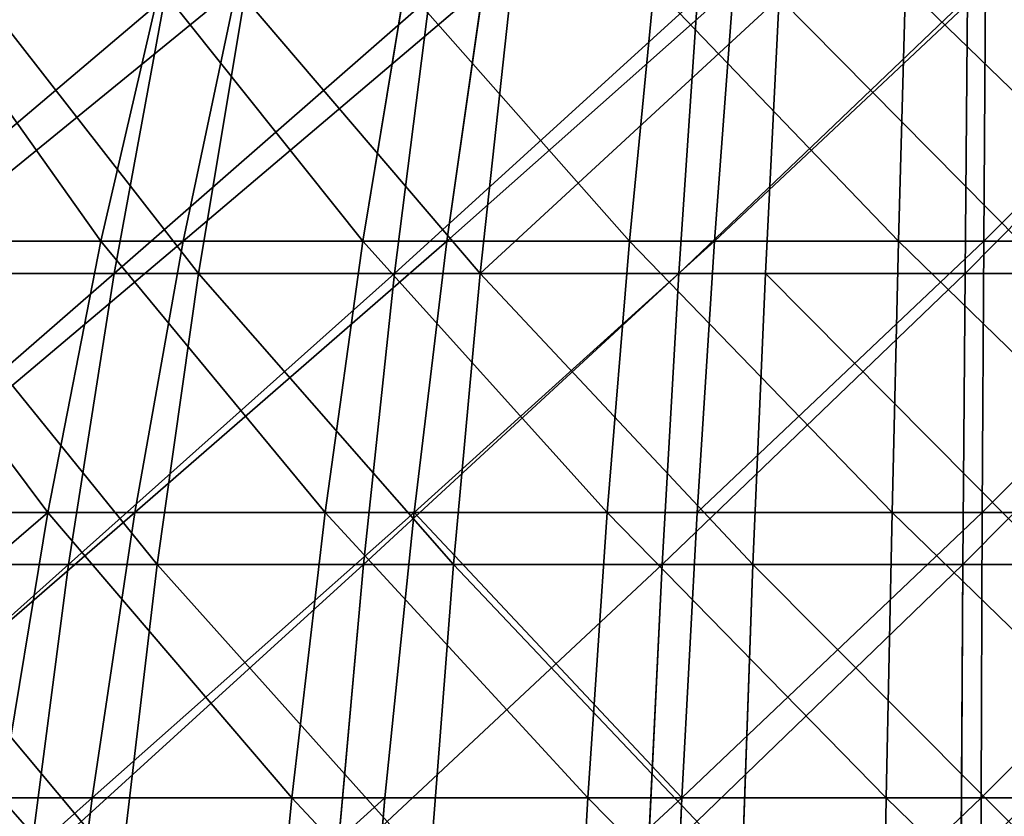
# Model space of a CAD drawing. Extents: x 143 to 263, y -61 to 82.
# Tile 179 of 656: x 190 to 203, y 26 to 37. Entities that reach past the tile are written whole.
import ezdxf

# ---------------------------------------------------------------- set-up
doc = ezdxf.new("R2010")
doc.units = 0
doc.header["$LTSCALE"] = 25.4
doc.layers.get('0').update_dxf_attribs({"color": 13, "linetype": 'CONTINUOUS'})

# ---------------------------------------------------------------- blocks, each defined once
blk = doc.blocks.new('ICE-BALL-8126_STL')
at = {"color": 7}
for p, q in [((55.962, 2.844, 6.485), (55.962, -1.199, 6.35)), ((55.962, 2.844, 6.485), (55.962, -1.199, 6.35)), ((52.103, 2.672, 8.791), (52.103, -1.182, 8.662)), ((52.103, 2.672, 8.791), (52.103, -1.182, 8.662)), ((52.808, -1.443, 107.751), (52.808, 2.624, 107.64)), ((52.808, -1.443, 107.751), (52.808, 2.624, 107.64)), ((48.44, 2.479, 11.395), (48.44, -1.162, 11.274)), ((48.44, 2.479, 11.395), (48.44, -1.162, 11.274)), ((48.874, -1.413, 105.246), (48.874, 2.458, 105.14)), ((48.874, -1.413, 105.246), (48.874, 2.458, 105.14)), ((55.962, -2.478, 105.49), (55.962, 1.566, 105.459)), ((55.962, -2.478, 105.49), (55.962, 1.566, 105.459)), ((52.103, -2.401, 103.179), (52.103, 1.455, 103.15)), ((52.103, -2.401, 103.179), (52.103, 1.455, 103.15)), ((48.44, -2.314, 100.568), (48.44, 1.329, 100.541)), ((48.44, -2.314, 100.568), (48.44, 1.329, 100.541)), ((48.874, -0.241, 6.62), (48.874, -4.112, 6.726)), ((48.874, -0.241, 6.62), (48.874, -4.112, 6.726)), ((52.808, -0.212, 4.115), (52.808, -4.279, 4.226)), ((52.808, -0.212, 4.115), (52.808, -4.279, 4.226)), ((44.996, -1.14, 14.169), (48.44, -1.162, 11.274)), ((44.996, -1.14, 14.169), (48.44, -1.162, 11.274)), ((48.44, -1.162, 11.274), (52.103, -1.182, 8.662)), ((48.44, -1.162, 11.274), (52.103, -1.182, 8.662)), ((48.44, -1.162, 11.274), (48.44, -4.801, 11.45)), ((48.44, -1.162, 11.274), (48.44, -4.801, 11.45)), ((52.103, -1.182, 8.662), (55.962, -1.199, 6.35)), ((52.103, -1.182, 8.662), (55.962, -1.199, 6.35)), ((52.103, -1.182, 8.662), (52.103, -5.034, 8.848)), ((52.103, -1.182, 8.662), (52.103, -5.034, 8.848)), ((55.962, -1.199, 6.35), (59.993, -1.214, 4.352)), ((55.962, -1.199, 6.35), (59.993, -1.214, 4.352)), ((55.962, -1.199, 6.35), (55.962, -5.239, 6.545)), ((55.962, -1.199, 6.35), (55.962, -5.239, 6.545)), ((48.874, -1.413, 105.246), (45.147, -1.38, 102.443)), ((48.874, -1.413, 105.246), (45.147, -1.38, 102.443)), ((48.874, -5.281, 105.048), (48.874, -1.413, 105.246)), ((52.808, -1.443, 107.751), (48.874, -1.413, 105.246)), ((48.874, -5.281, 105.048), (48.874, -1.413, 105.246)), ((52.808, -1.443, 107.751), (48.874, -1.413, 105.246)), ((52.808, -5.507, 107.543), (52.808, -1.443, 107.751)), ((56.924, -1.469, 109.943), (52.808, -1.443, 107.751)), ((52.808, -5.507, 107.543), (52.808, -1.443, 107.751)), ((56.924, -1.469, 109.943), (52.808, -1.443, 107.751)), ((44.996, -2.218, 97.675), (48.44, -2.314, 100.568)), ((44.996, -2.218, 97.675), (48.44, -2.314, 100.568)), ((48.44, -5.948, 100.298), (48.44, -2.314, 100.568)), ((48.44, -2.314, 100.568), (52.103, -2.401, 103.179)), ((48.44, -2.314, 100.568), (52.103, -2.401, 103.179)), ((48.44, -5.948, 100.298), (48.44, -2.314, 100.568)), ((52.103, -6.247, 102.893), (52.103, -2.401, 103.179)), ((52.103, -2.401, 103.179), (55.962, -2.478, 105.49)), ((52.103, -2.401, 103.179), (55.962, -2.478, 105.49)), ((52.103, -6.247, 102.893), (52.103, -2.401, 103.179)), ((55.962, -6.512, 105.19), (55.962, -2.478, 105.49)), ((55.962, -2.478, 105.49), (59.993, -2.545, 107.486)), ((55.962, -2.478, 105.49), (59.993, -2.545, 107.486)), ((55.962, -6.512, 105.19), (55.962, -2.478, 105.49)), ((48.874, -4.112, 6.726), (45.147, -3.925, 9.522)), ((48.874, -4.112, 6.726), (45.147, -3.925, 9.522)), ((48.874, -4.112, 6.726), (48.874, -7.963, 7.135)), ((52.808, -4.279, 4.226), (48.874, -4.112, 6.726)), ((48.874, -4.112, 6.726), (48.874, -7.963, 7.135)), ((52.808, -4.279, 4.226), (48.874, -4.112, 6.726)), ((52.808, -4.279, 4.226), (52.808, -8.325, 4.656)), ((56.924, -4.425, 2.039), (52.808, -4.279, 4.226)), ((52.808, -4.279, 4.226), (52.808, -8.325, 4.656)), ((56.924, -4.425, 2.039), (52.808, -4.279, 4.226)), ((44.996, -4.544, 14.334), (48.44, -4.801, 11.45)), ((44.996, -4.544, 14.334), (48.44, -4.801, 11.45)), ((48.44, -4.801, 11.45), (52.103, -5.034, 8.848)), ((48.44, -4.801, 11.45), (52.103, -5.034, 8.848)), ((48.44, -4.801, 11.45), (48.44, -8.414, 11.922)), ((48.44, -4.801, 11.45), (48.44, -8.414, 11.922)), ((48.874, -5.281, 105.048), (45.147, -5.028, 102.257)), ((48.874, -5.281, 105.048), (45.147, -5.028, 102.257)), ((52.103, -5.034, 8.848), (55.962, -5.239, 6.545)), ((52.103, -5.034, 8.848), (55.962, -5.239, 6.545)), ((52.103, -5.034, 8.848), (52.103, -8.857, 9.348)), ((52.103, -5.034, 8.848), (52.103, -8.857, 9.348)), ((48.874, -9.12, 104.547), (48.874, -5.281, 105.048)), ((52.808, -5.507, 107.543), (48.874, -5.281, 105.048)), ((48.874, -9.12, 104.547), (48.874, -5.281, 105.048)), ((52.808, -5.507, 107.543), (48.874, -5.281, 105.048)), ((55.962, -5.239, 6.545), (59.993, -5.417, 4.556)), ((55.962, -5.239, 6.545), (59.993, -5.417, 4.556)), ((55.962, -5.239, 6.545), (55.962, -9.25, 7.069)), ((55.962, -5.239, 6.545), (55.962, -9.25, 7.069)), ((52.808, -9.542, 107.017), (52.808, -5.507, 107.543)), ((56.924, -5.705, 109.726), (52.808, -5.507, 107.543)), ((52.808, -9.542, 107.017), (52.808, -5.507, 107.543)), ((56.924, -5.705, 109.726), (52.808, -5.507, 107.543)), ((44.996, -5.616, 97.423), (48.44, -5.948, 100.298)), ((44.996, -5.616, 97.423), (48.44, -5.948, 100.298)), ((48.44, -9.547, 99.733), (48.44, -5.948, 100.298)), ((48.44, -5.948, 100.298), (52.103, -6.247, 102.893)), ((48.44, -5.948, 100.298), (52.103, -6.247, 102.893)), ((48.44, -9.547, 99.733), (48.44, -5.948, 100.298)), ((52.103, -10.057, 102.295), (52.103, -6.247, 102.893)), ((52.103, -6.247, 102.893), (55.962, -6.512, 105.19)), ((52.103, -6.247, 102.893), (55.962, -6.512, 105.19)), ((52.103, -10.057, 102.295), (52.103, -6.247, 102.893)), ((55.962, -10.508, 104.563), (55.962, -6.512, 105.19)), ((55.962, -6.512, 105.19), (59.993, -6.741, 107.175)), ((55.962, -6.512, 105.19), (59.993, -6.741, 107.175)), ((55.962, -10.508, 104.563), (55.962, -6.512, 105.19)), ((48.874, -7.963, 7.135), (45.147, -7.557, 9.909)), ((48.874, -7.963, 7.135), (45.147, -7.557, 9.909)), ((44.996, -7.922, 14.775), (48.44, -8.414, 11.922)), ((44.996, -7.922, 14.775), (48.44, -8.414, 11.922)), ((48.874, -7.963, 7.135), (48.874, -11.769, 7.845)), ((52.808, -8.325, 4.656), (48.874, -7.963, 7.135)), ((48.874, -7.963, 7.135), (48.874, -11.769, 7.845)), ((52.808, -8.325, 4.656), (48.874, -7.963, 7.135)), ((52.808, -8.325, 4.656), (52.808, -12.325, 5.403)), ((56.924, -8.642, 2.487), (52.808, -8.325, 4.656)), ((52.808, -8.325, 4.656), (52.808, -12.325, 5.403)), ((56.924, -8.642, 2.487), (52.808, -8.325, 4.656)), ((48.44, -8.414, 11.922), (52.103, -8.857, 9.348)), ((48.44, -8.414, 11.922), (52.103, -8.857, 9.348)), ((48.44, -8.414, 11.922), (48.44, -11.976, 12.687)), ((48.44, -8.414, 11.922), (48.44, -11.976, 12.687)), ((48.874, -9.12, 104.547), (45.147, -8.649, 101.784)), ((48.874, -9.12, 104.547), (45.147, -8.649, 101.784)), ((52.103, -8.857, 9.348), (55.962, -9.25, 7.069)), ((52.103, -8.857, 9.348), (55.962, -9.25, 7.069)), ((52.103, -8.857, 9.348), (52.103, -12.628, 10.158)), ((52.103, -8.857, 9.348), (52.103, -12.628, 10.158)), ((44.996, -8.982, 96.894), (48.44, -9.547, 99.733)), ((44.996, -8.982, 96.894), (48.44, -9.547, 99.733)), ((48.874, -12.909, 103.747), (48.874, -9.12, 104.547)), ((52.808, -9.542, 107.017), (48.874, -9.12, 104.547)), ((48.874, -12.909, 103.747), (48.874, -9.12, 104.547)), ((52.808, -9.542, 107.017), (48.874, -9.12, 104.547)), ((55.962, -9.25, 7.069), (59.993, -9.589, 5.101)), ((55.962, -9.25, 7.069), (59.993, -9.589, 5.101)), ((55.962, -9.25, 7.069), (55.962, -13.205, 7.919)), ((55.962, -9.25, 7.069), (55.962, -13.205, 7.919)), ((48.44, -13.088, 98.877), (48.44, -9.547, 99.733)), ((48.44, -9.547, 99.733), (52.103, -10.057, 102.295)), ((48.44, -9.547, 99.733), (52.103, -10.057, 102.295)), ((48.44, -13.088, 98.877), (48.44, -9.547, 99.733)), ((52.808, -13.523, 106.176), (52.808, -9.542, 107.017)), ((56.924, -9.91, 109.178), (52.808, -9.542, 107.017)), ((52.808, -13.523, 106.176), (52.808, -9.542, 107.017)), ((56.924, -9.91, 109.178), (52.808, -9.542, 107.017)), ((52.103, -13.805, 101.389), (52.103, -10.057, 102.295)), ((52.103, -10.057, 102.295), (55.962, -10.508, 104.563)), ((52.103, -10.057, 102.295), (55.962, -10.508, 104.563)), ((52.103, -13.805, 101.389), (52.103, -10.057, 102.295)), ((55.962, -14.44, 103.612), (55.962, -10.508, 104.563)), ((55.962, -10.508, 104.563), (59.993, -10.898, 106.522)), ((55.962, -10.508, 104.563), (59.993, -10.898, 106.522)), ((55.962, -14.44, 103.612), (55.962, -10.508, 104.563)), ((48.874, -11.769, 7.845), (45.147, -11.148, 10.578)), ((48.874, -11.769, 7.845), (45.147, -11.148, 10.578)), ((44.996, -11.253, 15.49), (48.44, -11.976, 12.687)), ((44.996, -11.253, 15.49), (48.44, -11.976, 12.687)), ((48.874, -11.769, 7.845), (48.874, -15.509, 8.852)), ((52.808, -12.325, 5.403), (48.874, -11.769, 7.845)), ((48.874, -11.769, 7.845), (48.874, -15.509, 8.852)), ((52.808, -12.325, 5.403), (48.874, -11.769, 7.845)), ((48.44, -11.976, 12.687), (52.103, -12.628, 10.158)), ((48.44, -11.976, 12.687), (52.103, -12.628, 10.158)), ((48.44, -11.976, 12.687), (48.44, -15.464, 13.739)), ((48.44, -11.976, 12.687), (48.44, -15.464, 13.739)), ((48.874, -12.909, 103.747), (45.147, -12.222, 101.029)), ((48.874, -12.909, 103.747), (45.147, -12.222, 101.029)), ((44.996, -12.293, 96.093), (48.44, -13.088, 98.877)), ((44.996, -12.293, 96.093), (48.44, -13.088, 98.877)), ((52.808, -12.325, 5.403), (52.808, -16.254, 6.461)), ((56.924, -12.812, 3.265), (52.808, -12.325, 5.403)), ((52.808, -12.325, 5.403), (52.808, -16.254, 6.461)), ((56.924, -12.812, 3.265), (52.808, -12.325, 5.403)), ((52.103, -12.628, 10.158), (55.962, -13.205, 7.919)), ((52.103, -12.628, 10.158), (55.962, -13.205, 7.919)), ((52.103, -12.628, 10.158), (52.103, -16.32, 11.272)), ((52.103, -12.628, 10.158), (52.103, -16.32, 11.272)), ((48.874, -16.623, 102.652), (48.874, -12.909, 103.747)), ((52.808, -13.523, 106.176), (48.874, -12.909, 103.747)), ((48.874, -16.623, 102.652), (48.874, -12.909, 103.747)), ((52.808, -13.523, 106.176), (48.874, -12.909, 103.747)), ((48.44, -16.547, 97.735), (48.44, -13.088, 98.877)), ((48.44, -13.088, 98.877), (52.103, -13.805, 101.389)), ((48.44, -13.088, 98.877), (52.103, -13.805, 101.389)), ((48.44, -16.547, 97.735), (48.44, -13.088, 98.877)), ((55.962, -13.205, 7.919), (59.993, -13.704, 5.984)), ((55.962, -13.205, 7.919), (59.993, -13.704, 5.984)), ((55.962, -13.205, 7.919), (55.962, -17.077, 9.087)), ((55.962, -13.205, 7.919), (55.962, -17.077, 9.087)), ((52.808, -17.426, 105.025), (52.808, -13.523, 106.176)), ((56.924, -14.06, 108.301), (52.808, -13.523, 106.176)), ((52.808, -17.426, 105.025), (52.808, -13.523, 106.176)), ((56.924, -14.06, 108.301), (52.808, -13.523, 106.176)), ((52.103, -17.467, 100.18), (52.103, -13.805, 101.389)), ((52.103, -13.805, 101.389), (55.962, -14.44, 103.612)), ((52.103, -13.805, 101.389), (55.962, -14.44, 103.612)), ((52.103, -17.467, 100.18), (52.103, -13.805, 101.389))]:
    blk.add_line(p, q, dxfattribs=at)
mesh = blk.add_polyface(dxfattribs=at)
corners = [(59.993, -1.214, 4.352), (55.962, 2.844, 6.485), (55.962, -1.199, 6.35), (59.993, 2.992, 4.493)]
mesh.append_faces([[corners[k] for k in face] for face in [(0, 1, 2), (1, 0, 3)]], dxfattribs={"vtx0": -1, "color": 7})
mesh = blk.add_polyface(dxfattribs=at)
corners = [(55.962, -1.199, 6.35), (52.103, 2.672, 8.791), (52.103, -1.182, 8.662), (55.962, 2.844, 6.485)]
mesh.append_faces([[corners[k] for k in face] for face in [(0, 1, 2), (1, 0, 3)]], dxfattribs={"vtx0": -1, "color": 7})
mesh = blk.add_polyface(dxfattribs=at)
corners = [(52.103, -1.182, 8.662), (48.44, 2.479, 11.395), (48.44, -1.162, 11.274), (52.103, 2.672, 8.791)]
mesh.append_faces([[corners[k] for k in face] for face in [(0, 1, 2), (1, 0, 3)]], dxfattribs={"vtx0": -1, "color": 7})
mesh = blk.add_polyface(dxfattribs=at)
corners = [(56.924, -1.469, 109.943), (52.808, 2.624, 107.64), (52.808, -1.443, 107.751), (56.924, 2.77, 109.827)]
mesh.append_faces([[corners[k] for k in face] for face in [(0, 1, 2), (1, 0, 3)]], dxfattribs={"vtx0": -1, "color": 7})
mesh = blk.add_polyface(dxfattribs=at)
corners = [(52.808, -1.443, 107.751), (48.874, 2.458, 105.14), (48.874, -1.413, 105.246), (52.808, 2.624, 107.64)]
mesh.append_faces([[corners[k] for k in face] for face in [(0, 1, 2), (1, 0, 3)]], dxfattribs={"vtx0": -1, "color": 7})
mesh = blk.add_polyface(dxfattribs=at)
corners = [(48.44, -1.162, 11.274), (44.996, 2.265, 14.283), (44.996, -1.14, 14.169), (48.44, 2.479, 11.395)]
mesh.append_faces([[corners[k] for k in face] for face in [(0, 1, 2), (1, 0, 3)]], dxfattribs={"vtx0": -1, "color": 7})
mesh = blk.add_polyface(dxfattribs=at)
corners = [(48.874, -1.413, 105.246), (45.147, 2.271, 102.343), (45.147, -1.38, 102.443), (48.874, 2.458, 105.14)]
mesh.append_faces([[corners[k] for k in face] for face in [(0, 1, 2), (1, 0, 3)]], dxfattribs={"vtx0": -1, "color": 7})
mesh = blk.add_polyface(dxfattribs=at)
corners = [(59.993, 1.663, 107.455), (55.962, -2.478, 105.49), (55.962, 1.566, 105.459), (59.993, -2.545, 107.486)]
mesh.append_faces([[corners[k] for k in face] for face in [(0, 1, 2), (1, 0, 3)]], dxfattribs={"vtx0": -1, "color": 7})
mesh = blk.add_polyface(dxfattribs=at)
corners = [(55.962, 1.566, 105.459), (52.103, -2.401, 103.179), (52.103, 1.455, 103.15), (55.962, -2.478, 105.49)]
mesh.append_faces([[corners[k] for k in face] for face in [(0, 1, 2), (1, 0, 3)]], dxfattribs={"vtx0": -1, "color": 7})
mesh = blk.add_polyface(dxfattribs=at)
corners = [(52.103, 1.455, 103.15), (48.44, -2.314, 100.568), (48.44, 1.329, 100.541), (52.103, -2.401, 103.179)]
mesh.append_faces([[corners[k] for k in face] for face in [(0, 1, 2), (1, 0, 3)]], dxfattribs={"vtx0": -1, "color": 7})
mesh = blk.add_polyface(dxfattribs=at)
corners = [(48.44, 1.329, 100.541), (44.996, -2.218, 97.675), (44.996, 1.189, 97.649), (48.44, -2.314, 100.568)]
mesh.append_faces([[corners[k] for k in face] for face in [(0, 1, 2), (1, 0, 3)]], dxfattribs={"vtx0": -1, "color": 7})
mesh = blk.add_polyface(dxfattribs=at)
corners = [(48.874, -0.241, 6.62), (45.147, -3.925, 9.522), (45.147, -0.275, 9.422), (48.874, -4.112, 6.726)]
mesh.append_faces([[corners[k] for k in face] for face in [(0, 1, 2), (1, 0, 3)]], dxfattribs={"vtx0": -1, "color": 7})
mesh = blk.add_polyface(dxfattribs=at)
corners = [(52.808, -0.212, 4.115), (48.874, -4.112, 6.726), (48.874, -0.241, 6.62), (52.808, -4.279, 4.226)]
mesh.append_faces([[corners[k] for k in face] for face in [(0, 1, 2), (1, 0, 3)]], dxfattribs={"vtx0": -1, "color": 7})
mesh = blk.add_polyface(dxfattribs=at)
corners = [(56.924, -0.185, 1.923), (52.808, -4.279, 4.226), (52.808, -0.212, 4.115), (56.924, -4.425, 2.039)]
mesh.append_faces([[corners[k] for k in face] for face in [(0, 1, 2), (1, 0, 3)]], dxfattribs={"vtx0": -1, "color": 7})
mesh = blk.add_polyface(dxfattribs=at)
corners = [(48.44, -4.801, 11.45), (44.996, -1.14, 14.169), (44.996, -4.544, 14.334), (48.44, -1.162, 11.274)]
mesh.append_faces([[corners[k] for k in face] for face in [(0, 1, 2), (1, 0, 3)]], dxfattribs={"vtx0": -1, "color": 7})
mesh = blk.add_polyface(dxfattribs=at)
corners = [(52.103, -5.034, 8.848), (48.44, -1.162, 11.274), (48.44, -4.801, 11.45), (52.103, -1.182, 8.662)]
mesh.append_faces([[corners[k] for k in face] for face in [(0, 1, 2), (1, 0, 3)]], dxfattribs={"vtx0": -1, "color": 7})
mesh = blk.add_polyface(dxfattribs=at)
corners = [(55.962, -5.239, 6.545), (52.103, -1.182, 8.662), (52.103, -5.034, 8.848), (55.962, -1.199, 6.35)]
mesh.append_faces([[corners[k] for k in face] for face in [(0, 1, 2), (1, 0, 3)]], dxfattribs={"vtx0": -1, "color": 7})
mesh = blk.add_polyface(dxfattribs=at)
corners = [(59.993, -5.417, 4.556), (55.962, -1.199, 6.35), (55.962, -5.239, 6.545), (59.993, -1.214, 4.352)]
mesh.append_faces([[corners[k] for k in face] for face in [(0, 1, 2), (1, 0, 3)]], dxfattribs={"vtx0": -1, "color": 7})
mesh = blk.add_polyface(dxfattribs=at)
corners = [(48.874, -5.281, 105.048), (45.147, -1.38, 102.443), (45.147, -5.028, 102.257), (48.874, -1.413, 105.246)]
mesh.append_faces([[corners[k] for k in face] for face in [(0, 1, 2), (1, 0, 3)]], dxfattribs={"vtx0": -1, "color": 7})
mesh = blk.add_polyface(dxfattribs=at)
corners = [(52.808, -5.507, 107.543), (48.874, -1.413, 105.246), (48.874, -5.281, 105.048), (52.808, -1.443, 107.751)]
mesh.append_faces([[corners[k] for k in face] for face in [(0, 1, 2), (1, 0, 3)]], dxfattribs={"vtx0": -1, "color": 7})
mesh = blk.add_polyface(dxfattribs=at)
corners = [(56.924, -5.705, 109.726), (52.808, -1.443, 107.751), (52.808, -5.507, 107.543), (56.924, -1.469, 109.943)]
mesh.append_faces([[corners[k] for k in face] for face in [(0, 1, 2), (1, 0, 3)]], dxfattribs={"vtx0": -1, "color": 7})
mesh = blk.add_polyface(dxfattribs=at)
corners = [(48.44, -2.314, 100.568), (44.996, -5.616, 97.423), (44.996, -2.218, 97.675), (48.44, -5.948, 100.298)]
mesh.append_faces([[corners[k] for k in face] for face in [(0, 1, 2), (1, 0, 3)]], dxfattribs={"vtx0": -1, "color": 7})
mesh = blk.add_polyface(dxfattribs=at)
corners = [(52.103, -2.401, 103.179), (48.44, -5.948, 100.298), (48.44, -2.314, 100.568), (52.103, -6.247, 102.893)]
mesh.append_faces([[corners[k] for k in face] for face in [(0, 1, 2), (1, 0, 3)]], dxfattribs={"vtx0": -1, "color": 7})
mesh = blk.add_polyface(dxfattribs=at)
corners = [(55.962, -2.478, 105.49), (52.103, -6.247, 102.893), (52.103, -2.401, 103.179), (55.962, -6.512, 105.19)]
mesh.append_faces([[corners[k] for k in face] for face in [(0, 1, 2), (1, 0, 3)]], dxfattribs={"vtx0": -1, "color": 7})
mesh = blk.add_polyface(dxfattribs=at)
corners = [(59.993, -2.545, 107.486), (55.962, -6.512, 105.19), (55.962, -2.478, 105.49), (59.993, -6.741, 107.175)]
mesh.append_faces([[corners[k] for k in face] for face in [(0, 1, 2), (1, 0, 3)]], dxfattribs={"vtx0": -1, "color": 7})
mesh = blk.add_polyface(dxfattribs=at)
corners = [(45.147, -3.925, 9.522), (48.874, -7.963, 7.135), (45.147, -7.557, 9.909), (48.874, -4.112, 6.726)]
mesh.append_faces([[corners[k] for k in face] for face in [(0, 1, 2), (1, 0, 3)]], dxfattribs={"vtx0": -1, "color": 7})
mesh = blk.add_polyface(dxfattribs=at)
corners = [(52.808, -4.279, 4.226), (48.874, -7.963, 7.135), (48.874, -4.112, 6.726), (52.808, -8.325, 4.656)]
mesh.append_faces([[corners[k] for k in face] for face in [(0, 1, 2), (1, 0, 3)]], dxfattribs={"vtx0": -1, "color": 7})
mesh = blk.add_polyface(dxfattribs=at)
corners = [(56.924, -4.425, 2.039), (52.808, -8.325, 4.656), (52.808, -4.279, 4.226), (56.924, -8.642, 2.487)]
mesh.append_faces([[corners[k] for k in face] for face in [(0, 1, 2), (1, 0, 3)]], dxfattribs={"vtx0": -1, "color": 7})
mesh = blk.add_polyface(dxfattribs=at)
corners = [(48.44, -8.414, 11.922), (44.996, -4.544, 14.334), (44.996, -7.922, 14.775), (48.44, -4.801, 11.45)]
mesh.append_faces([[corners[k] for k in face] for face in [(0, 1, 2), (1, 0, 3)]], dxfattribs={"vtx0": -1, "color": 7})
mesh = blk.add_polyface(dxfattribs=at)
corners = [(52.103, -8.857, 9.348), (48.44, -4.801, 11.45), (48.44, -8.414, 11.922), (52.103, -5.034, 8.848)]
mesh.append_faces([[corners[k] for k in face] for face in [(0, 1, 2), (1, 0, 3)]], dxfattribs={"vtx0": -1, "color": 7})
mesh = blk.add_polyface(dxfattribs=at)
corners = [(48.874, -9.12, 104.547), (45.147, -5.028, 102.257), (45.147, -8.649, 101.784), (48.874, -5.281, 105.048)]
mesh.append_faces([[corners[k] for k in face] for face in [(0, 1, 2), (1, 0, 3)]], dxfattribs={"vtx0": -1, "color": 7})
mesh = blk.add_polyface(dxfattribs=at)
corners = [(52.103, -8.857, 9.348), (55.962, -5.239, 6.545), (52.103, -5.034, 8.848), (55.962, -9.25, 7.069)]
mesh.append_faces([[corners[k] for k in face] for face in [(0, 1, 2), (1, 0, 3)]], dxfattribs={"vtx0": -1, "color": 7})
mesh = blk.add_polyface(dxfattribs=at)
corners = [(52.808, -9.542, 107.017), (48.874, -5.281, 105.048), (48.874, -9.12, 104.547), (52.808, -5.507, 107.543)]
mesh.append_faces([[corners[k] for k in face] for face in [(0, 1, 2), (1, 0, 3)]], dxfattribs={"vtx0": -1, "color": 7})
mesh = blk.add_polyface(dxfattribs=at)
corners = [(59.993, -9.589, 5.101), (55.962, -5.239, 6.545), (55.962, -9.25, 7.069), (59.993, -5.417, 4.556)]
mesh.append_faces([[corners[k] for k in face] for face in [(0, 1, 2), (1, 0, 3)]], dxfattribs={"vtx0": -1, "color": 7})
mesh = blk.add_polyface(dxfattribs=at)
corners = [(56.924, -9.91, 109.178), (52.808, -5.507, 107.543), (52.808, -9.542, 107.017), (56.924, -5.705, 109.726)]
mesh.append_faces([[corners[k] for k in face] for face in [(0, 1, 2), (1, 0, 3)]], dxfattribs={"vtx0": -1, "color": 7})
mesh = blk.add_polyface(dxfattribs=at)
corners = [(48.44, -5.948, 100.298), (44.996, -8.982, 96.894), (44.996, -5.616, 97.423), (48.44, -9.547, 99.733)]
mesh.append_faces([[corners[k] for k in face] for face in [(0, 1, 2), (1, 0, 3)]], dxfattribs={"vtx0": -1, "color": 7})
mesh = blk.add_polyface(dxfattribs=at)
corners = [(52.103, -6.247, 102.893), (48.44, -9.547, 99.733), (48.44, -5.948, 100.298), (52.103, -10.057, 102.295)]
mesh.append_faces([[corners[k] for k in face] for face in [(0, 1, 2), (1, 0, 3)]], dxfattribs={"vtx0": -1, "color": 7})
mesh = blk.add_polyface(dxfattribs=at)
corners = [(55.962, -6.512, 105.19), (52.103, -10.057, 102.295), (52.103, -6.247, 102.893), (55.962, -10.508, 104.563)]
mesh.append_faces([[corners[k] for k in face] for face in [(0, 1, 2), (1, 0, 3)]], dxfattribs={"vtx0": -1, "color": 7})
mesh = blk.add_polyface(dxfattribs=at)
corners = [(59.993, -6.741, 107.175), (55.962, -10.508, 104.563), (55.962, -6.512, 105.19), (59.993, -10.898, 106.522)]
mesh.append_faces([[corners[k] for k in face] for face in [(0, 1, 2), (1, 0, 3)]], dxfattribs={"vtx0": -1, "color": 7})
mesh = blk.add_polyface(dxfattribs=at)
corners = [(48.874, -7.963, 7.135), (45.147, -11.148, 10.578), (45.147, -7.557, 9.909), (48.874, -11.769, 7.845)]
mesh.append_faces([[corners[k] for k in face] for face in [(0, 1, 2), (1, 0, 3)]], dxfattribs={"vtx0": -1, "color": 7})
mesh = blk.add_polyface(dxfattribs=at)
corners = [(48.44, -11.976, 12.687), (44.996, -7.922, 14.775), (44.996, -11.253, 15.49), (48.44, -8.414, 11.922)]
mesh.append_faces([[corners[k] for k in face] for face in [(0, 1, 2), (1, 0, 3)]], dxfattribs={"vtx0": -1, "color": 7})
mesh = blk.add_polyface(dxfattribs=at)
corners = [(52.808, -8.325, 4.656), (48.874, -11.769, 7.845), (48.874, -7.963, 7.135), (52.808, -12.325, 5.403)]
mesh.append_faces([[corners[k] for k in face] for face in [(0, 1, 2), (1, 0, 3)]], dxfattribs={"vtx0": -1, "color": 7})
mesh = blk.add_polyface(dxfattribs=at)
corners = [(56.924, -8.642, 2.487), (52.808, -12.325, 5.403), (52.808, -8.325, 4.656), (56.924, -12.812, 3.265)]
mesh.append_faces([[corners[k] for k in face] for face in [(0, 1, 2), (1, 0, 3)]], dxfattribs={"vtx0": -1, "color": 7})
mesh = blk.add_polyface(dxfattribs=at)
corners = [(52.103, -12.628, 10.158), (48.44, -8.414, 11.922), (48.44, -11.976, 12.687), (52.103, -8.857, 9.348)]
mesh.append_faces([[corners[k] for k in face] for face in [(0, 1, 2), (1, 0, 3)]], dxfattribs={"vtx0": -1, "color": 7})
mesh = blk.add_polyface(dxfattribs=at)
corners = [(48.874, -12.909, 103.747), (45.147, -8.649, 101.784), (45.147, -12.222, 101.029), (48.874, -9.12, 104.547)]
mesh.append_faces([[corners[k] for k in face] for face in [(0, 1, 2), (1, 0, 3)]], dxfattribs={"vtx0": -1, "color": 7})
mesh = blk.add_polyface(dxfattribs=at)
corners = [(55.962, -13.205, 7.919), (52.103, -8.857, 9.348), (52.103, -12.628, 10.158), (55.962, -9.25, 7.069)]
mesh.append_faces([[corners[k] for k in face] for face in [(0, 1, 2), (1, 0, 3)]], dxfattribs={"vtx0": -1, "color": 7})
mesh = blk.add_polyface(dxfattribs=at)
corners = [(48.44, -9.547, 99.733), (44.996, -12.293, 96.093), (44.996, -8.982, 96.894), (48.44, -13.088, 98.877)]
mesh.append_faces([[corners[k] for k in face] for face in [(0, 1, 2), (1, 0, 3)]], dxfattribs={"vtx0": -1, "color": 7})
mesh = blk.add_polyface(dxfattribs=at)
corners = [(52.808, -13.523, 106.176), (48.874, -9.12, 104.547), (48.874, -12.909, 103.747), (52.808, -9.542, 107.017)]
mesh.append_faces([[corners[k] for k in face] for face in [(0, 1, 2), (1, 0, 3)]], dxfattribs={"vtx0": -1, "color": 7})
mesh = blk.add_polyface(dxfattribs=at)
corners = [(59.993, -13.704, 5.984), (55.962, -9.25, 7.069), (55.962, -13.205, 7.919), (59.993, -9.589, 5.101)]
mesh.append_faces([[corners[k] for k in face] for face in [(0, 1, 2), (1, 0, 3)]], dxfattribs={"vtx0": -1, "color": 7})
mesh = blk.add_polyface(dxfattribs=at)
corners = [(52.103, -10.057, 102.295), (48.44, -13.088, 98.877), (48.44, -9.547, 99.733), (52.103, -13.805, 101.389)]
mesh.append_faces([[corners[k] for k in face] for face in [(0, 1, 2), (1, 0, 3)]], dxfattribs={"vtx0": -1, "color": 7})
mesh = blk.add_polyface(dxfattribs=at)
corners = [(56.924, -14.06, 108.301), (52.808, -9.542, 107.017), (52.808, -13.523, 106.176), (56.924, -9.91, 109.178)]
mesh.append_faces([[corners[k] for k in face] for face in [(0, 1, 2), (1, 0, 3)]], dxfattribs={"vtx0": -1, "color": 7})
mesh = blk.add_polyface(dxfattribs=at)
corners = [(55.962, -10.508, 104.563), (52.103, -13.805, 101.389), (52.103, -10.057, 102.295), (55.962, -14.44, 103.612)]
mesh.append_faces([[corners[k] for k in face] for face in [(0, 1, 2), (1, 0, 3)]], dxfattribs={"vtx0": -1, "color": 7})
mesh = blk.add_polyface(dxfattribs=at)
corners = [(59.993, -10.898, 106.522), (55.962, -14.44, 103.612), (55.962, -10.508, 104.563), (59.993, -14.988, 105.533)]
mesh.append_faces([[corners[k] for k in face] for face in [(0, 1, 2), (1, 0, 3)]], dxfattribs={"vtx0": -1, "color": 7})
mesh = blk.add_polyface(dxfattribs=at)
corners = [(48.874, -11.769, 7.845), (45.147, -14.674, 11.528), (45.147, -11.148, 10.578), (48.874, -15.509, 8.852)]
mesh.append_faces([[corners[k] for k in face] for face in [(0, 1, 2), (1, 0, 3)]], dxfattribs={"vtx0": -1, "color": 7})
mesh = blk.add_polyface(dxfattribs=at)
corners = [(48.44, -15.464, 13.739), (44.996, -11.253, 15.49), (44.996, -14.515, 16.474), (48.44, -11.976, 12.687)]
mesh.append_faces([[corners[k] for k in face] for face in [(0, 1, 2), (1, 0, 3)]], dxfattribs={"vtx0": -1, "color": 7})
mesh = blk.add_polyface(dxfattribs=at)
corners = [(52.808, -12.325, 5.403), (48.874, -15.509, 8.852), (48.874, -11.769, 7.845), (52.808, -16.254, 6.461)]
mesh.append_faces([[corners[k] for k in face] for face in [(0, 1, 2), (1, 0, 3)]], dxfattribs={"vtx0": -1, "color": 7})
mesh = blk.add_polyface(dxfattribs=at)
corners = [(52.103, -16.32, 11.272), (48.44, -11.976, 12.687), (48.44, -15.464, 13.739), (52.103, -12.628, 10.158)]
mesh.append_faces([[corners[k] for k in face] for face in [(0, 1, 2), (1, 0, 3)]], dxfattribs={"vtx0": -1, "color": 7})
mesh = blk.add_polyface(dxfattribs=at)
corners = [(48.874, -16.623, 102.652), (45.147, -12.222, 101.029), (45.147, -15.726, 99.996), (48.874, -12.909, 103.747)]
mesh.append_faces([[corners[k] for k in face] for face in [(0, 1, 2), (1, 0, 3)]], dxfattribs={"vtx0": -1, "color": 7})
mesh = blk.add_polyface(dxfattribs=at)
corners = [(48.44, -13.088, 98.877), (44.996, -15.528, 95.025), (44.996, -12.293, 96.093), (48.44, -16.547, 97.735)]
mesh.append_faces([[corners[k] for k in face] for face in [(0, 1, 2), (1, 0, 3)]], dxfattribs={"vtx0": -1, "color": 7})
mesh = blk.add_polyface(dxfattribs=at)
corners = [(56.924, -12.812, 3.265), (52.808, -16.254, 6.461), (52.808, -12.325, 5.403), (56.924, -16.907, 4.368)]
mesh.append_faces([[corners[k] for k in face] for face in [(0, 1, 2), (1, 0, 3)]], dxfattribs={"vtx0": -1, "color": 7})
mesh = blk.add_polyface(dxfattribs=at)
corners = [(55.962, -17.077, 9.087), (52.103, -12.628, 10.158), (52.103, -16.32, 11.272), (55.962, -13.205, 7.919)]
mesh.append_faces([[corners[k] for k in face] for face in [(0, 1, 2), (1, 0, 3)]], dxfattribs={"vtx0": -1, "color": 7})
mesh = blk.add_polyface(dxfattribs=at)
corners = [(52.808, -17.426, 105.025), (48.874, -12.909, 103.747), (48.874, -16.623, 102.652), (52.808, -13.523, 106.176)]
mesh.append_faces([[corners[k] for k in face] for face in [(0, 1, 2), (1, 0, 3)]], dxfattribs={"vtx0": -1, "color": 7})
mesh = blk.add_polyface(dxfattribs=at)
corners = [(52.103, -13.805, 101.389), (48.44, -16.547, 97.735), (48.44, -13.088, 98.877), (52.103, -17.467, 100.18)]
mesh.append_faces([[corners[k] for k in face] for face in [(0, 1, 2), (1, 0, 3)]], dxfattribs={"vtx0": -1, "color": 7})
mesh = blk.add_polyface(dxfattribs=at)
corners = [(59.993, -17.732, 7.2), (55.962, -13.205, 7.919), (55.962, -17.077, 9.087), (59.993, -13.704, 5.984)]
mesh.append_faces([[corners[k] for k in face] for face in [(0, 1, 2), (1, 0, 3)]], dxfattribs={"vtx0": -1, "color": 7})
mesh = blk.add_polyface(dxfattribs=at)
corners = [(56.924, -18.128, 107.101), (52.808, -13.523, 106.176), (52.808, -17.426, 105.025), (56.924, -14.06, 108.301)]
mesh.append_faces([[corners[k] for k in face] for face in [(0, 1, 2), (1, 0, 3)]], dxfattribs={"vtx0": -1, "color": 7})
mesh = blk.add_polyface(dxfattribs=at)
corners = [(52.103, -13.805, 101.389), (55.962, -18.281, 102.344), (52.103, -17.467, 100.18), (55.962, -14.44, 103.612)]
mesh.append_faces([[corners[k] for k in face] for face in [(0, 1, 2), (1, 0, 3)]], dxfattribs={"vtx0": -1, "color": 7})

msp = doc.modelspace()

# ---------------------------------------------------------------- block references
at = {"color": 0, "rotation": 270}
msp.add_blockref('ICE-BALL-8126_STL', (203.864, 82.233), dxfattribs=at)

doc.saveas('drawing.dxf')
